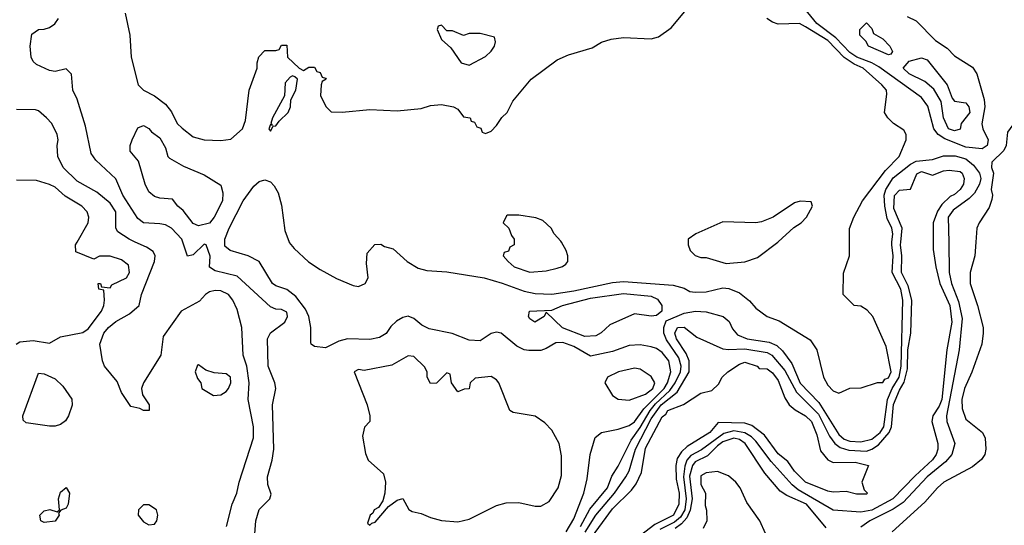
# Model space of a CAD drawing. Header units: inches. Extents: x 2380053 to 2584298, y 380219 to 546618.
# Tile 677 of 788: x 2536042 to 2539610, y 468974 to 470806. Entities that reach past the tile are written whole.
import ezdxf

# ---------------------------------------------------------------- set-up
doc = ezdxf.new("R2010")
doc.units = ezdxf.units.IN
doc.header["$MEASUREMENT"] = 0
doc.layers.add('C5436', color=7, linetype='Continuous')
doc.layers.add('C5437', color=7, linetype='Continuous')

msp = doc.modelspace()

# ---------------------------------------------------------------- linework, layer by layer
at = {"layer": 'C5436', "color": 2}
for points, elevation in [([(2536029.2, 469630), (2536042, 469638), (2536090, 469643.1), (2536150, 469634), (2536190, 469657.3), (2536270, 469672.7), (2536290, 469685.5), (2536338, 469750), (2536346, 469770), (2536349.2, 469790), (2536346, 469826), (2536328, 469830), (2536326, 469850), (2536334, 469850), (2536338, 469838), (2536370, 469834), (2536375.3, 469844.7), (2536428.7, 469870), (2536439.3, 469890), (2536436.2, 469916.2), (2536410, 469936), (2536370, 469949.2), (2536331, 469949), (2536310, 469938), (2536244.7, 469964.7), (2536244, 469990), (2536249.7, 470000)], 30), ([(2536791.5, 468970), (2536811.6, 469050), (2536828, 469090), (2536836.9, 469130), (2536889.2, 469290.8), (2536889.3, 469330.7), (2536869.6, 469429.7), (2536873.6, 469490), (2536864.2, 469550), (2536851.8, 469590), (2536846.6, 469690), (2536830, 469755.3), (2536814, 469790), (2536798, 469810), (2536770, 469822.9), (2536750, 469824.5), (2536730, 469819.5), (2536714.8, 469810), (2536693.5, 469786.5), (2536627.3, 469750), (2536562, 469658), (2536552.7, 469590), (2536490.8, 469490), (2536482.8, 469470), (2536487.1, 469447.1), (2536510.5, 469410.5), (2536510.6, 469389.4), (2536490, 469389.2), (2536477.2, 469397.2), (2536444.7, 469404.7), (2536410, 469455.3), (2536394.5, 469494.5), (2536349, 469550), (2536341.2, 469570), (2536332.3, 469630), (2536346, 469670), (2536362.9, 469690), (2536390, 469712), (2536440.1, 469739.9), (2536475.1, 469770), (2536483.6, 469810), (2536529.6, 469930), (2536532, 469950), (2536525.4, 469965.4), (2536501.1, 469981.1), (2536459.9, 470000)], 26), ([(2536892.3, 468927.7), (2536897, 468990), (2536909.5, 469030.5), (2536948.7, 469070), (2536953.2, 469086.8), (2536941.2, 469121.2), (2536939.6, 469150), (2536956.9, 469210), (2536962.6, 469250), (2536958.4, 469410), (2536969.4, 469470), (2536966.6, 469490), (2536942, 469550), (2536939.3, 469650), (2536950, 469671.3), (2537002, 469710), (2537012.7, 469730), (2537010, 469746), (2536990, 469756), (2536970, 469757.2), (2536950, 469765.2), (2536830, 469876.2), (2536750, 469896), (2536730, 469909), (2536731.6, 469948.4), (2536718, 469990), (2536710, 469992.7), (2536670, 469954), (2536650, 469948.7), (2536632.8, 470000)], 22), ([(2538021.6, 468950), (2538050, 468997.3), (2538085.6, 469090), (2538098.3, 469141.7), (2538109.4, 469230), (2538127.5, 469292.5), (2538149.6, 469310.4), (2538210, 469321.6), (2538250, 469335.3), (2538270, 469348.9), (2538303.9, 469396.1), (2538376.8, 469470), (2538389.8, 469490), (2538401.4, 469530), (2538394.7, 469570), (2538370, 469599.6), (2538350, 469614), (2538330, 469620.7), (2538290, 469627.6), (2538250, 469625.6), (2538190, 469603.5), (2538110, 469586.6), (2538050, 469622), (2538010, 469636.4), (2537984.6, 469635.4), (2537950, 469614), (2537930, 469607.6), (2537887, 469607), (2537869.5, 469609.5), (2537842.9, 469622.9), (2537786, 469670), (2537770, 469674), (2537750, 469668.7), (2537710, 469642.7), (2537670, 469645.1), (2537608.4, 469668.5), (2537525.5, 469685.5), (2537499.4, 469699.4), (2537470, 469723.7), (2537450, 469732), (2537430, 469727), (2537406.7, 469713.3), (2537386.4, 469693.6), (2537370, 469669.2), (2537345.8, 469654.2), (2537310, 469647.6), (2537230, 469649.6), (2537198.7, 469641.3), (2537150, 469617.2), (2537110, 469622), (2537098, 469630), (2537096.4, 469636.4), (2537096.2, 469690), (2537089.7, 469730), (2537077, 469757), (2537042.8, 469802.8), (2537010, 469827.8), (2536970, 469841.6), (2536958, 469850), (2536909, 469930), (2536869.6, 469949.7), (2536804, 469970), (2536785.6, 469985.6), (2536785.3, 470000)], 18), ([(2537018.4, 470000), (2537018.8, 469998.8), (2537036.8, 469976.8), (2537088.1, 469928.1), (2537130, 469900.7), (2537190, 469867.7), (2537250, 469842.8), (2537270, 469838.8), (2537294, 469850), (2537304, 469870), (2537298, 469922), (2537300.4, 469959.6), (2537328.4, 469991.6), (2537350, 469992), (2537363.6, 469983.6), (2537395.3, 469975.3), (2537446, 469930), (2537485.7, 469905.7), (2537517.3, 469897.3), (2537590, 469891.8), (2537724.7, 469870), (2537790, 469851.7), (2537870, 469822.3), (2537910, 469814), (2537970, 469811.5), (2538050, 469823.9), (2538190, 469854), (2538230, 469857.8), (2538410, 469843.8), (2538450, 469833), (2538470, 469820.7), (2538490, 469818), (2538530, 469819.5), (2538590, 469833.7), (2538612.2, 469832.2), (2538650, 469816.3), (2538687.1, 469787.1), (2538710, 469760.7), (2538750, 469730.7), (2538794.2, 469714.2), (2538906, 469646), (2538930.7, 469610), (2538954.8, 469510), (2538970, 469481), (2538990, 469461), (2539010, 469452), (2539050, 469471), (2539091.6, 469471.6), (2539150, 469491.3), (2539170, 469491.3), (2539176.6, 469503.4), (2539190, 469508.4), (2539200.5, 469530), (2539182, 469622), (2539134, 469730), (2539112.9, 469752.9), (2539090, 469768), (2539066, 469770), (2539026, 469810), (2539027.3, 469887.3), (2539048.7, 469950), (2539048.8, 470000)], 18), ([(2537834, 470000), (2537834, 469990), (2537818, 469982), (2537812.7, 469967.3), (2537798, 469962), (2537794, 469950), (2537812, 469930), (2537834, 469910), (2537890, 469891.3), (2537950, 469896), (2537990, 469906), (2538008.9, 469911.1), (2538020.4, 469919.6), (2538028, 469930), (2538028, 469950), (2538022, 469970), (2538004.9, 470000)], 22), ([(2538074.3, 468970), (2538107.4, 469032.6), (2538171.9, 469110), (2538187.6, 469152.4), (2538210, 469188), (2538257.1, 469282.8), (2538290, 469328), (2538326.4, 469390), (2538345.6, 469414.4), (2538397.6, 469462.4), (2538417, 469490), (2538436, 469530), (2538439.1, 469550), (2538430, 469580.5), (2538385.6, 469645.6), (2538375.9, 469670), (2538375.8, 469690), (2538384.7, 469715.2), (2538450, 469742.4), (2538490.3, 469750.3), (2538530, 469746.8), (2538591.3, 469730), (2538612.8, 469712.8), (2538625.2, 469685.2), (2538643.4, 469663.4), (2538678, 469650), (2538757.6, 469637.6), (2538785.3, 469625.3), (2538805.8, 469605.8), (2538839.5, 469559.5), (2538870, 469488.9), (2538938.2, 469418.2), (2539010, 469302.3), (2539030, 469286), (2539050, 469279.1), (2539090, 469276.1), (2539130, 469286), (2539159.8, 469310), (2539173.4, 469330), (2539186.6, 469430), (2539203.2, 469470), (2539228.5, 469510), (2539236.7, 469550), (2539242.2, 469790), (2539235.2, 469830), (2539203.1, 469890), (2539207.1, 469950), (2539201.8, 469990), (2539202.8, 470000)], 14), ([(2538090.9, 468949.1), (2538129.8, 469010), (2538197.7, 469090), (2538238, 469150), (2538250, 469170.6), (2538272.9, 469250), (2538330, 469359.2), (2538366.6, 469410), (2538424.3, 469455.7), (2538468.2, 469530), (2538468.1, 469570), (2538456.8, 469596.8), (2538422.2, 469650), (2538416.3, 469670), (2538425.6, 469690), (2538450, 469691.8), (2538495.6, 469655.6), (2538590, 469613.8), (2538610, 469610.2), (2538670, 469613.4), (2538750, 469600.2), (2538767.2, 469590), (2538814.7, 469534.7), (2538856.7, 469456.7), (2538936, 469376), (2538976.5, 469296.5), (2538995.3, 469270), (2539015.4, 469255.4), (2539046.5, 469246.5), (2539110, 469243), (2539130, 469249.2), (2539154.6, 469265.4), (2539193, 469310), (2539200.8, 469330), (2539208.9, 469411.1), (2539230, 469463.7), (2539247.3, 469492.7), (2539259.4, 469540.6), (2539260.5, 469610), (2539270.8, 469670), (2539274.8, 469790), (2539261.4, 469841.4), (2539237.1, 469890), (2539238.4, 469950), (2539234, 469990), (2539235.1, 470000)], 10), ([(2539352.4, 470000), (2539352.6, 469972.6), (2539362, 469910), (2539376.5, 469850), (2539412.9, 469770), (2539419.7, 469710), (2539401.5, 469610), (2539383.2, 469430), (2539374, 469406), (2539351.4, 469370), (2539347.9, 469350), (2539369.2, 469270), (2539369.2, 469250), (2539362.8, 469230), (2539350, 469211.2), (2539286.5, 469153.5), (2539206, 469070), (2539130, 469028.3), (2539090, 469021.8), (2538990, 469028.7), (2538862.9, 469102.9), (2538840.9, 469120.9), (2538765.4, 469205.4), (2538710, 469278.7), (2538694.3, 469294.3), (2538669.3, 469309.3), (2538630, 469315.9), (2538593.9, 469306.1), (2538512.6, 469247.4), (2538473.6, 469226.4), (2538459, 469210), (2538451.7, 469188.3), (2538447.7, 469150), (2538457.3, 469070), (2538451.6, 469030), (2538436.3, 469003.7), (2538415.3, 468984.7), (2538361, 468959)], 10), ([(2538464.7, 470000), (2538464.7, 469990), (2538471.3, 469970), (2538490, 469951.3), (2538510, 469944.7), (2538530, 469944.7), (2538602, 469922), (2538670, 469928.4), (2538715.3, 469944.7), (2538788.7, 470000)], 22), ([(2539408.4, 470000), (2539410.4, 469889.6), (2539419, 469850), (2539444.4, 469784.4), (2539457.4, 469722.6), (2539445.8, 469610), (2539400.3, 469370), (2539402, 469350), (2539430.4, 469270), (2539420.4, 469230), (2539396.3, 469203.7), (2539330, 469149.7), (2539243.1, 469056.9), (2539207.5, 469032.5), (2539123, 468990), (2539090, 468966.6)], 14), ([(2539506.9, 470000), (2539503, 469950), (2539486, 469890), (2539486.7, 469850), (2539513, 469770), (2539533.4, 469690), (2539533.4, 469670), (2539528, 469630), (2539491.9, 469528.1), (2539465.7, 469470), (2539456.4, 469430), (2539457.1, 469397.1), (2539470, 469358.8), (2539530.5, 469310.5), (2539541, 469290), (2539542.8, 469250), (2539538.8, 469230), (2539527.9, 469212.1), (2539494.4, 469185.6), (2539390.8, 469130), (2539367.7, 469110), (2539322, 469058), (2539204, 468950)], 18), ([(2538104.2, 468915.8), (2538190, 469033.4), (2538259.1, 469100.9), (2538275.8, 469124.2), (2538295.2, 469164.8), (2538310, 469253.4), (2538370, 469367.3), (2538383.1, 469376.9), (2538390, 469390.3), (2538447.9, 469412.1), (2538510, 469452), (2538550, 469462), (2538574.6, 469485.4), (2538588, 469510), (2538608, 469530), (2538650, 469558), (2538670, 469564.7), (2538714, 469550), (2538722, 469542), (2538750, 469541), (2538770, 469526), (2538790, 469498.8), (2538815.1, 469435.1), (2538830.3, 469410.3), (2538851.8, 469391.8), (2538890, 469370.4), (2538911.8, 469350), (2538930, 469302), (2538943.4, 469243.4), (2538970.5, 469210.5), (2538990, 469201), (2539070, 469202), (2539118, 469190), (2539094, 469130), (2539102, 469102), (2539114, 469090), (2539110, 469086), (2539073.7, 469086.3), (2539036.5, 469096.5), (2538990, 469094), (2538970, 469097.2), (2538890, 469129.7), (2538850, 469169.6), (2538825.1, 469205.1), (2538790, 469232.3), (2538740.4, 469300.4), (2538695.3, 469335.3), (2538670, 469344.2), (2538573.2, 469346.8), (2538543, 469310), (2538460.8, 469259.2), (2538439.6, 469240.4), (2538424.7, 469215.3), (2538419.6, 469190), (2538420.8, 469140.8), (2538431.6, 469090), (2538430.8, 469050), (2538411.1, 469010), (2538343.4, 468976.6), (2538275.7, 468924.3)], 6), ([(2538964.5, 468964.5), (2538893.3, 469050), (2538822.2, 469082.3), (2538798, 469098), (2538742.6, 469162.6), (2538671.1, 469270), (2538650, 469284.4), (2538630, 469289.8), (2538590, 469275.8), (2538570, 469262), (2538534.6, 469225.4), (2538490, 469203.9), (2538479.7, 469190), (2538468.7, 469151.3), (2538478.4, 469070), (2538471.7, 469028.3), (2538459.4, 469000.6), (2538440.6, 468979.4), (2538417.2, 468962.8)], 14), ([(2538744.1, 468944.1), (2538724, 468990), (2538677, 469057), (2538652.7, 469110), (2538637.2, 469130), (2538610, 469153.2), (2538570, 469169), (2538530, 469164), (2538510, 469152.7), (2538510, 469122), (2538526.8, 469090), (2538526, 469046), (2538531.1, 469028.9), (2538531.3, 468990), (2538518, 468962)], 18)]:
    msp.add_lwpolyline(points, dxfattribs=dict(at, elevation=elevation))
for points, elevation in [([(2538330, 469732.1), (2538270, 469739.8), (2538180.4, 469699.6), (2538148.9, 469671.1), (2538130, 469660.5), (2538090, 469658.5), (2538009, 469689), (2537950, 469746), (2537942, 469730), (2537908, 469710), (2537890, 469722), (2537886, 469730), (2537889, 469750), (2537970, 469753.4), (2538008.7, 469770), (2538110, 469796.9), (2538230, 469814.3), (2538330, 469803.6), (2538353.7, 469793.7), (2538369, 469770), (2538368.7, 469750), (2538350, 469734)], 14), ([(2537450, 469588), (2537390, 469554), (2537290, 469535.3), (2537270, 469538), (2537254, 469530), (2537301, 469410), (2537311, 469370), (2537311, 469350), (2537291.1, 469328.9), (2537283.5, 469296.5), (2537294.4, 469234.4), (2537304.7, 469210), (2537359.9, 469159.9), (2537367.7, 469130), (2537364.9, 469090), (2537357.3, 469062.7), (2537342, 469038), (2537326.8, 469030), (2537322, 469018), (2537312, 469010), (2537302, 468982), (2537310, 468974), (2537318, 468982), (2537330, 468984.7), (2537378, 469042), (2537410, 469064.7), (2537430, 469071.3), (2537451.6, 469031.6), (2537463.6, 469023.6), (2537496.9, 469016.9), (2537530, 469002), (2537570, 468991.3), (2537630, 468986), (2537670, 468996), (2537770, 469046), (2537804.7, 469055.3), (2537850, 469056), (2537910, 469042.8), (2537930, 469042.8), (2537960.2, 469059.8), (2537992.7, 469110), (2538005.6, 469154.4), (2538005.6, 469225.6), (2537997.2, 469270), (2537970, 469318), (2537944.7, 469344.7), (2537910, 469368.7), (2537830, 469382), (2537818, 469390), (2537778, 469490), (2537770, 469501.2), (2537750, 469512.7), (2537692.7, 469507.3), (2537674, 469490), (2537670, 469468), (2537652.7, 469467.3), (2537630, 469458), (2537606, 469490), (2537602, 469522), (2537590, 469526), (2537551.6, 469488.4), (2537530, 469488), (2537518, 469510), (2537518, 469530), (2537508.4, 469548.4), (2537470, 469586)], 22), ([(2536690, 469555.3), (2536686, 469554), (2536678, 469530), (2536686, 469506), (2536698, 469490), (2536702, 469470), (2536744.5, 469444.5), (2536770, 469446.8), (2536790, 469458.8), (2536798, 469470), (2536806.6, 469490), (2536805.2, 469510), (2536790, 469522.7), (2536746.3, 469526.3), (2536716.5, 469536.5)], 30), ([(2538270, 469542.7), (2538212, 469530), (2538172, 469510), (2538162, 469490), (2538190, 469444.7), (2538210.9, 469430.9), (2538250, 469427.3), (2538310, 469448.9), (2538336.3, 469470), (2538343.7, 469490), (2538330, 469513.2), (2538290, 469539.3)], 22), ([(2536150, 469332.6), (2536065.6, 469345.6), (2536054.6, 469354.6), (2536053.2, 469370), (2536110, 469524.7), (2536130, 469522.8), (2536170, 469504.9), (2536198.3, 469478.3), (2536230.3, 469430.3), (2536231.6, 469408.5), (2536218.7, 469370), (2536207.8, 469352.2), (2536190, 469338.7), (2536170, 469332.6)], 26), ([(2536130, 468984), (2536118, 468990), (2536114, 469010), (2536130, 469026), (2536151.3, 469031.3), (2536178, 469022), (2536186, 469030), (2536182, 469070), (2536190, 469094), (2536210, 469111.3), (2536222, 469090), (2536217.3, 469050), (2536210, 469035.3), (2536191.3, 469028.7), (2536182, 469018), (2536184.7, 469010), (2536170, 468989)], 26), ([(2536510, 469048), (2536490, 469048), (2536472, 469030), (2536471.3, 469010), (2536490, 468986.8), (2536510, 468976), (2536530, 468978), (2536539, 468990), (2536542, 469010), (2536538, 469030)], 30)]:
    msp.add_lwpolyline(points, close=True, dxfattribs=dict(at, elevation=elevation))
at = {"layer": 'C5437', "color": 2}
for points, elevation in [([(2536423.8, 470830), (2536440.7, 470750), (2536445.5, 470670), (2536470.7, 470570), (2536490.4, 470550.4), (2536530, 470530.4), (2536570, 470499.3), (2536591.4, 470471.4), (2536612.7, 470430), (2536630, 470412.7), (2536670, 470382), (2536710, 470370.6), (2536770, 470367.7), (2536806.6, 470373.4), (2536849, 470410), (2536859.5, 470440.5), (2536873.2, 470550), (2536902, 470630), (2536902, 470650), (2536908.4, 470671.6), (2536930, 470694), (2536970, 470694), (2536982, 470698), (2536990, 470714), (2537010, 470714), (2537012, 470670), (2537054, 470630), (2537070, 470622), (2537090, 470634), (2537110, 470634), (2537118, 470618), (2537130, 470614), (2537138, 470598), (2537150, 470594), (2537152, 470590), (2537138, 470582), (2537134, 470570), (2537132, 470530), (2537152, 470490), (2537170, 470472), (2537210, 470471.3), (2537310, 470480.5), (2537410, 470475.5), (2537496.5, 470483.5), (2537530, 470494.8), (2537570, 470498.8), (2537614, 470490), (2537630, 470482), (2537650, 470454), (2537674, 470450), (2537678, 470438), (2537690, 470434), (2537698, 470418), (2537712.7, 470412.7), (2537718, 470398), (2537730, 470394), (2537750, 470402), (2537770, 470422), (2537788.9, 470451.1), (2537808, 470470), (2537829.1, 470510.9), (2537895.3, 470590), (2537990, 470661), (2538030, 470678.8), (2538116.5, 470703.5), (2538150, 470724.7), (2538184.7, 470735.3), (2538230, 470741), (2538330, 470736), (2538356.5, 470743.5), (2538403.2, 470776.8), (2538464, 470850)], 22), ([(2539257.5, 470817.5), (2539290, 470802), (2539360.5, 470730), (2539402.4, 470702.4), (2539430, 470674.8), (2539494.4, 470634.4), (2539511, 470610), (2539536.5, 470516.5), (2539538.9, 470490), (2539528.9, 470428.9), (2539532, 470410), (2539551.6, 470370), (2539548.2, 470350), (2539530, 470337.4), (2539470, 470343.5), (2539394.2, 470374.2), (2539369.8, 470389.8), (2539354.2, 470410), (2539332.9, 470492.9), (2539310, 470524.2), (2539155.4, 470635.4), (2539129.9, 470649.9), (2539075.8, 470670), (2539050, 470686.6), (2538999.7, 470739.7), (2538930, 470792.3), (2538870, 470865.6)], 14), ([(2536632.8, 470000), (2536629.5, 470010), (2536592.3, 470050), (2536570, 470062), (2536550, 470066.6), (2536490, 470069.3), (2536470, 470086), (2536415.1, 470170), (2536389.7, 470229.7), (2536317.2, 470297.2), (2536301, 470321), (2536280.1, 470420.1), (2536250, 470518), (2536234, 470550), (2536228.9, 470608.9), (2536210, 470628), (2536170, 470618), (2536150, 470622), (2536102.9, 470642.9), (2536090, 470654), (2536082.9, 470670), (2536079.7, 470710), (2536086.2, 470753.8), (2536110, 470770.8), (2536130, 470771), (2536150, 470778), (2536169, 470791), (2536182, 470810)], 22), ([(2539048.8, 470000), (2539049, 470049), (2539065.2, 470090), (2539096, 470150), (2539180, 470260), (2539229.3, 470310), (2539254, 470370), (2539254, 470390), (2539245.6, 470405.6), (2539208.7, 470430), (2539188, 470450), (2539175.3, 470470), (2539184, 470536), (2539182.7, 470550), (2539166.6, 470570), (2539098.7, 470630), (2539065.3, 470645.3), (2539029.2, 470669.2), (2538970, 470730.6), (2538890, 470779.7), (2538868.2, 470791.8), (2538790, 470789.3), (2538770, 470797.2), (2538749, 470810)], 18), ([(2536459.9, 470000), (2536438, 470010), (2536397.2, 470037.2), (2536389.5, 470050), (2536389.7, 470110), (2536370, 470140.7), (2536321.3, 470181.3), (2536250, 470220.9), (2536199.3, 470270), (2536179.3, 470310), (2536177.2, 470350), (2536181.2, 470370), (2536177.2, 470390), (2536158, 470430), (2536139.3, 470450), (2536110, 470475.1), (2536099.1, 470479.1), (2536030, 470480.7)], 26), ([(2540000, 470418.6), (2539990, 470419), (2539910, 470402), (2539870, 470388), (2539810, 470388), (2539766, 470410), (2539727.3, 470447.3), (2539671.6, 470448.4), (2539650, 470438), (2539621.4, 470398.6), (2539617.3, 470350), (2539608.6, 470331.4), (2539564.9, 470290), (2539563, 470270), (2539570.4, 470250), (2539562.4, 470190), (2539567.7, 470170), (2539565.2, 470154.8), (2539555.2, 470124.8), (2539518.8, 470070), (2539510.8, 470050), (2539506.9, 470000)], 18), ([(2539202.8, 470000), (2539205.6, 470030), (2539202, 470050), (2539185.7, 470085.7), (2539176.8, 470130), (2539174, 470170), (2539180.3, 470190), (2539207, 470233), (2539270, 470282.9), (2539290, 470293.8), (2539350, 470299.6), (2539390, 470312.4), (2539432.3, 470312.3), (2539470, 470301.2), (2539498.8, 470278.8), (2539520.2, 470250), (2539524.4, 470230), (2539520.2, 470210), (2539502.2, 470177.8), (2539482.6, 470157.4), (2539424.5, 470115.5), (2539406.7, 470090), (2539408.4, 470000)], 14), ([(2539235.1, 470000), (2539240.4, 470050), (2539210, 470121.2), (2539211.5, 470168.5), (2539230, 470187.7), (2539270, 470192), (2539292.5, 470247.5), (2539310, 470255.8), (2539350, 470242), (2539390, 470258), (2539410, 470260.5), (2539450, 470256.3), (2539457.3, 470250), (2539464.9, 470230), (2539461.6, 470210), (2539450.4, 470190), (2539430, 470172.3), (2539414.3, 470165.7), (2539383.2, 470136.8), (2539367.6, 470112.4), (2539351.8, 470070), (2539352.4, 470000)], 10), ([(2536249.7, 470000), (2536289.4, 470070), (2536292.7, 470090), (2536286.6, 470110), (2536266.6, 470130), (2536206.3, 470166.3), (2536170, 470199.3), (2536150, 470209.2), (2536103.1, 470223.1), (2536030, 470224)], 30), ([(2536785.3, 470000), (2536785.1, 470010), (2536800.4, 470050), (2536851.2, 470150), (2536890, 470202.4), (2536910, 470219.1), (2536930, 470226), (2536950, 470218), (2536963.5, 470203.5), (2536978, 470178), (2536990, 470134), (2537002.5, 470042.5), (2537018.4, 470000)], 18), ([(2538788.7, 470000), (2538790, 470001), (2538847, 470053), (2538874, 470070), (2538893.2, 470090), (2538915.3, 470130), (2538910, 470146), (2538870, 470148.7), (2538850, 470142), (2538772, 470090), (2538730, 470073.2), (2538710, 470069.2), (2538590, 470073.2), (2538492, 470030), (2538464.7, 470010), (2538464.7, 470000)], 22), ([(2538004.9, 470000), (2538003.1, 470003.1), (2537978, 470030), (2537968, 470050), (2537938, 470078), (2537912.7, 470087.3), (2537850, 470098), (2537810, 470098), (2537805.4, 470094.6), (2537794, 470070), (2537814, 470050), (2537823.6, 470023.6), (2537834, 470010), (2537834, 470000)], 22)]:
    msp.add_lwpolyline(points, dxfattribs=dict(at, elevation=elevation))
for points, elevation in [([(2537570, 470786), (2537558, 470782), (2537554, 470770), (2537570, 470734), (2537603.6, 470703.6), (2537642, 470650), (2537670, 470641), (2537730, 470672), (2537750, 470692), (2537762, 470710), (2537766, 470726), (2537762, 470742), (2537710, 470755.3), (2537670, 470755.3), (2537650, 470748), (2537610, 470766), (2537590, 470766)], 26), ([(2539190, 470679), (2539118, 470710), (2539108.4, 470728.4), (2539086, 470750), (2539086, 470770), (2539110, 470794), (2539130, 470774), (2539136, 470756), (2539170, 470736.3), (2539194.8, 470710), (2539204.7, 470690), (2539198.8, 470681.2)], 10), ([(2539430, 470403.6), (2539407.8, 470410), (2539389.8, 470449.8), (2539380.9, 470510), (2539354.5, 470554.5), (2539322.4, 470582.4), (2539265.2, 470610), (2539244, 470630), (2539264.7, 470655.3), (2539310, 470667.3), (2539330, 470660.7), (2539403, 470570), (2539421.1, 470521.1), (2539430, 470511), (2539470, 470504), (2539482, 470490), (2539484.9, 470470), (2539454, 470430), (2539450, 470409.2)], 10), ([(2537030, 470602), (2537022, 470598), (2537003.5, 470576.5), (2537001, 470530), (2536957.3, 470450), (2536952, 470430), (2536958, 470422), (2536950, 470426), (2536944.7, 470410), (2536950, 470402), (2536960.2, 470419.8), (2536970, 470421), (2536981.6, 470438.4), (2537015.1, 470470), (2537022.7, 470490), (2537024.7, 470515.3), (2537042, 470550), (2537048, 470590), (2537039, 470599)], 22), ([(2536690, 470058.7), (2536670, 470067.3), (2536634.5, 470114.5), (2536615.3, 470130), (2536595.3, 470155.3), (2536550, 470159), (2536530, 470165.2), (2536510, 470182), (2536496, 470210), (2536472.7, 470292.7), (2536442, 470330), (2536442, 470350), (2536448.7, 470370), (2536470, 470414), (2536490, 470422), (2536510, 470412), (2536519.6, 470399.6), (2536550, 470378), (2536570, 470342), (2536578, 470310), (2536584, 470304), (2536635.5, 470275.5), (2536710, 470244), (2536770, 470206), (2536778, 470178), (2536776, 470150), (2536746.7, 470090), (2536730, 470068.4)], 18)]:
    msp.add_lwpolyline(points, close=True, dxfattribs=dict(at, elevation=elevation))

doc.saveas('drawing.dxf')
